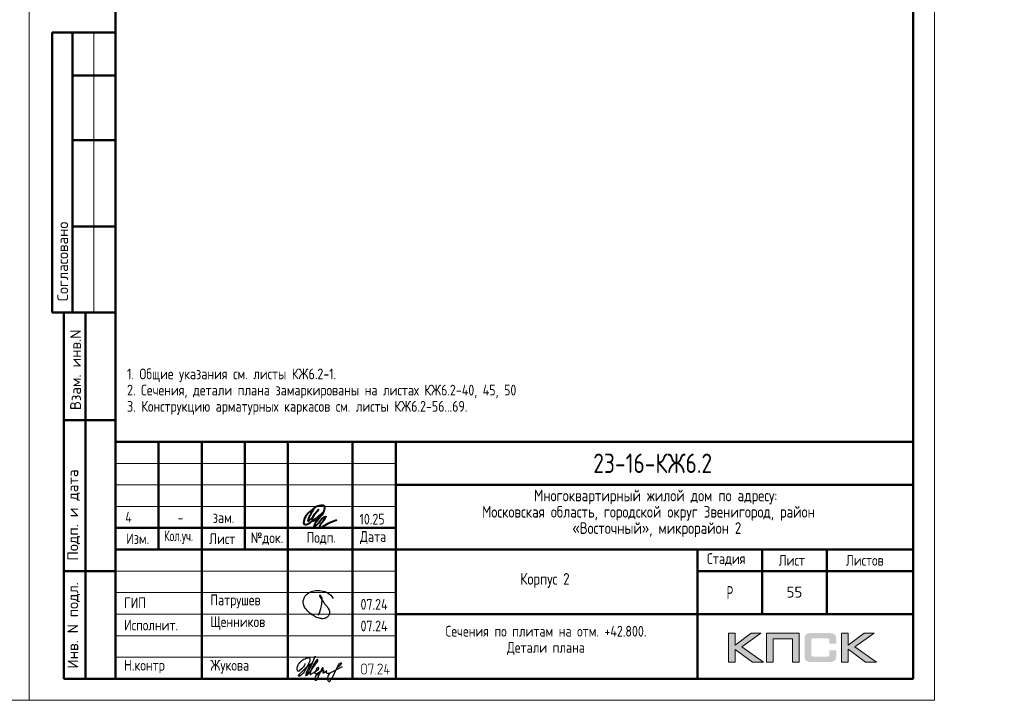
# Model space of a CAD drawing. Header units: millimetres. Extents: x 40580 to 1168286, y -220995 to 81020.
# Tile 412 of 419: x 1145445 to 1168286, y -128368 to -112571. Entities that reach past the tile are written whole.
import ezdxf

# ---------------------------------------------------------------- set-up
doc = ezdxf.new("R2010")
doc.units = ezdxf.units.MM
for name, color, linetype, lineweight in [('Standard', 7, 'Continuous', 25), ('Обрамление проемов стержнями', 7, 'Continuous', 25), ('Основная', 7, 'Continuous', 40)]:
    doc.layers.add(name, color=color, linetype=linetype, lineweight=lineweight)
doc.styles.add('GOST 2.304-81', font='txt')
doc.styles.add('ISOCPEUR', font='isocpeur.ttf')
doc.styles.get("Standard").update_dxf_attribs({"font": 'isocpeur.ttf'})

# ---------------------------------------------------------------- blocks, each defined once
blk = doc.blocks.new('яяя')
at = {"lineweight": 30}
for points in [[(345424, 110432), (345425, 110410), (345424, 110397), (345417, 110379), (345406, 110350), (345390, 110319), (345357, 110275), (345310, 110221), (345265, 110176), (345198, 110110), (345161, 110077), (345133, 110066), (345116, 110066), (345102, 110075), (345090, 110091), (345082, 110115), (345074, 110146), (345066, 110182), (345064, 110206), (345067, 110234), (345077, 110278), (345095, 110320), (345114, 110361), (345134, 110395), (345159, 110428), (345195, 110469), (345228, 110506), (345284, 110560), (345331, 110595), (345379, 110625), (345435, 110648), (345486, 110670), (345532, 110686), (345573, 110696), (345605, 110698), (345621, 110695), (345635, 110687), (345648, 110671), (345656, 110649), (345659, 110625), (345659, 110583), (345656, 110553), (345647, 110523), (345635, 110489), (345387, 110033), (345349, 109985), (345311, 109948), (345247, 109889), (345209, 109858), (345192, 109844), (345180, 109837), (345157, 109833), (345150, 109835), (345140, 109842), (345135, 109856), (345138, 109881), (345148, 109892), (345183, 109930), (345267, 110024), (345343, 110105), (345455, 110213), (345617, 110343), (345775, 110456), (345811, 110526), (345838, 110607), (345890, 110740), (345902, 110771), (345698, 110295), (345672, 110226), (345626, 110132), (345572, 110032), (345518, 109953), (345481, 109918), (345497, 110001), (345567, 110147), (345655, 110301), (345760, 110442)], [(345481, 109918), (345476, 109896), (345475, 109874), (345485, 109861), (345506, 109866), (345539, 109891), (345632, 109983), (345968, 110450), (346022, 110527), (346029, 110560), (346027, 110579), (346026, 110590), (346010, 110605), (345993, 110609), (345975, 110601), (345962, 110584), (345954, 110562), (345857, 110421), (345783, 110292), (345741, 110183), (345701, 110079), (345665, 109985), (345660, 109952), (345666, 109929), (345669, 109915), (345682, 109910), (345702, 109914), (345735, 109941), (345846, 110007), (346065, 110160), (346075, 110193), (346070, 110217), (346066, 110236), (346052, 110241), (346030, 110241), (346007, 110228), (345978, 110203), (345960, 110164), (345892, 110010), (345895, 109986), (345904, 109966), (345925, 109964), (345969, 109968), (346045, 110000), (346218, 110114), (346261, 110154), (346280, 110184), (346282, 110210), (346278, 110225), (346263, 110229), (346241, 110222), (346220, 110198), (346162, 110049), (345989, 109904), (345932, 109849), (345906, 109805), (345891, 109739), (345890, 109690), (345899, 109652), (345924, 109647), (345956, 109655), (345980, 109674), (346058, 109838), (346158, 110046), (346261, 110098), (346314, 110120), (346292, 110079), (346269, 110036), (346261, 110008), (346267, 109998), (346293, 109998), (346363, 110039), (346445, 110095), (346421, 110068), (346414, 110040), (346407, 110011), (346416, 109990), (346466, 109972), (346509, 109977), (346574, 109984), (347172, 110293)], [(346586, 109971), (346543, 109917), (346509, 109873), (346489, 109825), (346475, 109767), (346472, 109710), (346478, 109675), (346485, 109641), (346501, 109621), (346517, 109602), (346542, 109589), (346568, 109592), (346605, 109620), (346680, 109731), (346736, 109842), (346865, 110115), (346962, 110290), (346969, 110318), (346979, 110360), (347013, 110403), (347056, 110434), (347091, 110450), (347109, 110450), (347121, 110434), (347115, 110405), (347072, 110355), (347012, 110307), (346924, 110222)]]:
    blk.add_lwpolyline(points, dxfattribs=at)
blk = doc.blocks.new('Из_буфера32210')
at = {"color": 7, "lineweight": 25}
blk.add_lwpolyline([(357, 84), (386, 160), (399, 213), (405, 239), (412, 268), (420, 299), (427, 339), (434, 380), (437, 414), (438, 442), (436, 466), (430, 489), (425, 504), (417, 519), (409, 531), (405, 535), (403, 536), (400, 539), (394, 541), (387, 543), (383, 542), (379, 539), (377, 534), (377, 528), (379, 523), (438, 428), (470, 382), (484, 365), (504, 341), (528, 310), (551, 280), (562, 264), (575, 247), (582, 235), (589, 220), (599, 198), (606, 184), (610, 167), (611, 155), (612, 143), (611, 127), (609, 116), (603, 96), (596, 82), (588, 69), (579, 56), (563, 43), (551, 34), (539, 25), (524, 16), (511, 10), (494, 5), (481, 3), (456, 0), (432, 1), (415, 3), (396, 6), (375, 11), (355, 19), (336, 24), (310, 31), (293, 39), (269, 53), (243, 69), (223, 80), (202, 93), (180, 109), (152, 128), (126, 152), (98, 182), (77, 211), (52, 241), (32, 266), (20, 293), (8, 329), (3, 348), (1, 373), (0, 393), (1, 417), (6, 440), (13, 454), (20, 476), (26, 497), (38, 517), (47, 529), (60, 548), (75, 563), (95, 581), (115, 593), (135, 606), (161, 618), (187, 628), (213, 638), (251, 647), (282, 653), (319, 655), (353, 655), (384, 652), (418, 648), (460, 641), (503, 628), (544, 611), (579, 594), (611, 573), (639, 545), (666, 515), (679, 496), (694, 471)], dxfattribs=at)

msp = doc.modelspace()

# ---------------------------------------------------------------- hatches: boundary and pattern name
h = msp.add_hatch(color=256)
h.paths.add_polyline_path([(1162641.2, -126811.5), (1162413.7, -126811.5), (1162041.7, -127091.5), (1162041.7, -126811.5), (1161884.1, -126811.5), (1161884.1, -127483.6), (1162041.7, -127483.6), (1162041.7, -127188.3), (1162444.2, -127483.6), (1162695.9, -127483.6), (1162195.2, -127128.2)])
h.paths.add_polyline_path([(1162924, -126938), (1163369.3, -126938), (1163369.3, -127483.6), (1163525.6, -127483.6), (1163525.6, -126811.5), (1163359, -126811.5), (1162767.8, -126811.5), (1162767.8, -126970.5), (1162767.8, -127483.6), (1162924, -127483.6)])
h.paths.add_polyline_path([(1164663.8, -126808), (1164506.1, -126808), (1164506.1, -127480.8), (1164663.8, -127480.8), (1164663.8, -127184.9), (1165066.2, -127480.8), (1165317.9, -127480.8), (1164817.3, -127124.7), (1165263.3, -126808), (1165036.5, -126808), (1164663.8, -127088.1)])
msp.add_hatch(color=256).paths.add_polyline_path([(1164374.8, -126882.7), (1164372.7, -126875.1), (1164369.9, -126868.9), (1164366.5, -126862.7), (1164363, -126856.4), (1164359.5, -126851.6), (1164355.4, -126846.8), (1164351.2, -126841.9), (1164347.1, -126837.8), (1164341.6, -126834.3), (1164336, -126830.2), (1164329.8, -126826.7), (1164322.9, -126823.9), (1164316, -126821.2), (1164308.4, -126818.4), (1164300.8, -126816.3), (1164282.8, -126812.9), (1164263.4, -126810.1), (1164242, -126808.7), (1164218.5, -126808), (1163817.4, -126808), (1163793.9, -126808.7), (1163773.2, -126810.1), (1163753.1, -126812.9), (1163735.8, -126816.3), (1163727.5, -126819.1), (1163719.9, -126821.2), (1163713, -126823.9), (1163706.8, -126827.4), (1163700.6, -126830.2), (1163694.3, -126834.3), (1163689.5, -126837.8), (1163684.7, -126841.9), (1163680.5, -126846.8), (1163677.1, -126851.6), (1163672.9, -126856.4), (1163669.4, -126862.7), (1163666.7, -126868.9), (1163663.9, -126875.8), (1163661.2, -126882.7), (1163659.1, -126890.3), (1163655.6, -126906.9), (1163652.9, -126924.9), (1163650.8, -126944.9), (1163650.8, -126967.1), (1163650.8, -127321.1), (1163650.8, -127343.2), (1163652.9, -127363.3), (1163655.6, -127382), (1163659.1, -127398.6), (1163661.2, -127406.2), (1163663.9, -127413.1), (1163666.7, -127420), (1163669.4, -127426.2), (1163672.9, -127431.7), (1163677.1, -127437.3), (1163680.5, -127442.1), (1163684.7, -127447), (1163689.5, -127451.1), (1163695, -127454.6), (1163700.6, -127458), (1163706.8, -127461.5), (1163713, -127464.9), (1163720.6, -127467), (1163727.5, -127469.8), (1163735.8, -127471.8), (1163753.1, -127476), (1163773.2, -127478.1), (1163794.6, -127480.1), (1163817.4, -127480.8), (1164218.5, -127480.8), (1164242, -127480.1), (1164263.4, -127478.8), (1164282.8, -127476), (1164300.1, -127472.5), (1164308.4, -127469.8), (1164316, -127467.7), (1164322.9, -127464.9), (1164329.8, -127461.5), (1164336, -127458.7), (1164341.6, -127454.6), (1164347.1, -127451.1), (1164351.2, -127447), (1164355.4, -127442.8), (1164359.5, -127437.3), (1164363, -127432.4), (1164366.5, -127426.2), (1164369.9, -127420), (1164372.7, -127413.8), (1164374.8, -127406.2), (1164377.5, -127398.6), (1164381, -127382), (1164383.7, -127364), (1164385.1, -127343.2), (1164385.8, -127321.1), (1164385.8, -127209.8), (1164228.9, -127209.8), (1164228.9, -127300.4), (1164228.9, -127306.6), (1164228.2, -127312.8), (1164226.8, -127318.3), (1164225.4, -127323.9), (1164223.3, -127328.7), (1164221.2, -127332.9), (1164218.5, -127337), (1164215, -127340.5), (1164211.6, -127343.9), (1164207.4, -127346.7), (1164202.6, -127348.8), (1164197.7, -127350.8), (1164192.9, -127352.2), (1164186.7, -127352.9), (1164180.4, -127353.6), (1164174.2, -127354.3), (1163850.6, -127354.3), (1163845.1, -127353.6), (1163840.2, -127352.9), (1163836.1, -127350.8), (1163831.9, -127348.8), (1163827.8, -127346), (1163824.3, -127343.2), (1163820.9, -127339.8), (1163818.1, -127335.6), (1163815.3, -127331.5), (1163813.3, -127327.3), (1163811.2, -127322.5), (1163809.8, -127317.6), (1163807.7, -127308), (1163807.1, -127298.3), (1163807.1, -126975.4), (1163807.1, -126969.8), (1163807.7, -126964.3), (1163809.1, -126959.5), (1163810.5, -126954.6), (1163811.9, -126950.5), (1163814, -126947), (1163816.7, -126943.6), (1163819.5, -126940.1), (1163823, -126937.3), (1163826.4, -126934.6), (1163830.6, -126932.5), (1163834.7, -126931.1), (1163839.6, -126929.7), (1163844.4, -126929), (1163849.9, -126928.4), (1163855.5, -126928.4), (1164174.2, -126928.4), (1164180.4, -126928.4), (1164186.7, -126929), (1164192.2, -126930.4), (1164197, -126931.8), (1164201.9, -126933.9), (1164206.7, -126936), (1164210.9, -126939.4), (1164214.3, -126942.2), (1164217.8, -126946.3), (1164220.6, -126950.5), (1164223.3, -126954.6), (1164225.4, -126959.5), (1164226.8, -126964.3), (1164228.2, -126969.8), (1164228.9, -126976.1), (1164228.9, -126982.3), (1164228.9, -127056.3), (1164385.8, -127056.3), (1164385.8, -126967.1), (1164385.1, -126944.9), (1164383.7, -126924.9), (1164381, -126906.9), (1164376.8, -126890.3)])
at = {"layer": 'Standard', "linetype": 'Continuous', "lineweight": 25, "transparency": 33554687}
h = msp.add_hatch(color=7, dxfattribs=at)
h.paths.add_polyline_path([(1153493.5, -127713.9), (1153493.5, -127716.6), (1153493.3, -127719.3), (1153493, -127721.9), (1153492.5, -127724.4), (1153492, -127727), (1153491.3, -127729.4), (1153490.6, -127731.9), (1153489.6, -127734.2), (1153488.6, -127736.6), (1153487.4, -127738.8), (1153486.2, -127741.1), (1153484.7, -127743.2), (1153483.3, -127745.4), (1153481.6, -127747.4), (1153479.8, -127749.5), (1153477.9, -127751.5), (1153475.9, -127753.4), (1153473.9, -127755.1), (1153471.8, -127756.9), (1153469.7, -127758.3), (1153467.5, -127759.8), (1153465.2, -127761), (1153463, -127762.3), (1153460.6, -127763.3), (1153458.3, -127764.2), (1153455.8, -127765), (1153453.3, -127765.7), (1153450.8, -127766.2), (1153448.2, -127766.7), (1153445.5, -127766.9), (1153442.9, -127767.2), (1153440.1, -127767.2), (1153422.3, -127767.2), (1153419.8, -127767.2), (1153417.2, -127766.9), (1153414.7, -127766.7), (1153412.3, -127766.2), (1153409.9, -127765.7), (1153407.5, -127765), (1153405.1, -127764.3), (1153402.8, -127763.3), (1153400.5, -127762.3), (1153398.3, -127761.1), (1153396, -127759.9), (1153393.8, -127758.4), (1153391.7, -127757), (1153389.6, -127755.3), (1153387.4, -127753.6), (1153385.4, -127751.6), (1153383.4, -127749.7), (1153381.6, -127747.6), (1153379.8, -127745.6), (1153378.3, -127743.4), (1153376.7, -127741.3), (1153375.5, -127739), (1153374.2, -127736.8), (1153373.2, -127734.4), (1153372.1, -127732.1), (1153371.4, -127729.6), (1153370.6, -127727.1), (1153370.1, -127724.6), (1153369.6, -127722), (1153369.3, -127719.3), (1153369.1, -127716.7), (1153369.1, -127713.9), (1153369.1, -127571.8), (1153369.1, -127569.1), (1153369.3, -127566.5), (1153369.6, -127563.9), (1153370, -127561.5), (1153370.5, -127559), (1153371.2, -127556.5), (1153372, -127554.1), (1153372.9, -127551.8), (1153373.9, -127549.5), (1153375.1, -127547.2), (1153376.3, -127545), (1153377.8, -127542.8), (1153379.2, -127540.6), (1153380.9, -127538.6), (1153382.6, -127536.5), (1153384.5, -127534.5), (1153386.5, -127532.5), (1153388.5, -127530.7), (1153390.5, -127529), (1153392.7, -127527.5), (1153394.8, -127526), (1153397.1, -127524.7), (1153399.3, -127523.5), (1153401.7, -127522.5), (1153404.1, -127521.5), (1153406.5, -127520.7), (1153409, -127520), (1153411.6, -127519.5), (1153414.2, -127519), (1153416.8, -127518.7), (1153419.5, -127518.5), (1153422.3, -127518.5), (1153440.1, -127518.5), (1153442.8, -127518.5), (1153445.4, -127518.7), (1153448.1, -127519), (1153450.6, -127519.5), (1153453.2, -127519.9), (1153455.6, -127520.7), (1153458.1, -127521.4), (1153460.4, -127522.4), (1153462.8, -127523.3), (1153465, -127524.6), (1153467.3, -127525.8), (1153469.4, -127527.2), (1153471.6, -127528.7), (1153473.7, -127530.4), (1153475.7, -127532.1), (1153477.7, -127534), (1153479.7, -127536), (1153481.4, -127538), (1153483.1, -127540.1), (1153484.6, -127542.2), (1153486.1, -127544.4), (1153487.3, -127546.6), (1153488.6, -127548.9), (1153489.6, -127551.2), (1153490.6, -127553.6), (1153491.3, -127556.1), (1153492, -127558.5), (1153492.5, -127561.1), (1153493, -127563.7), (1153493.3, -127566.3), (1153493.5, -127569), (1153493.5, -127571.8)], flags=16)
h.paths.add_polyline_path([(1153475.8, -127713.9), (1153475.8, -127571.7), (1153475.8, -127568.1), (1153475.2, -127564.7), (1153474.5, -127561.3), (1153473.2, -127558.2), (1153471.9, -127555), (1153469.9, -127552.2), (1153468, -127549.3), (1153465.3, -127546.7), (1153462.7, -127544), (1153459.8, -127542.1), (1153456.9, -127540.1), (1153453.8, -127538.8), (1153450.6, -127537.5), (1153447.2, -127536.8), (1153443.8, -127536.2), (1153440.1, -127536.2), (1153422.3, -127536.2), (1153418.6, -127536.2), (1153415.2, -127536.8), (1153411.8, -127537.5), (1153408.7, -127538.8), (1153405.5, -127540.1), (1153402.6, -127542), (1153399.8, -127544), (1153397.2, -127546.6), (1153394.6, -127549.2), (1153392.6, -127552.1), (1153390.7, -127554.9), (1153389.4, -127558.1), (1153388.1, -127561.2), (1153387.4, -127564.6), (1153386.8, -127568), (1153386.8, -127571.7), (1153386.8, -127713.9), (1153386.8, -127717.5), (1153387.4, -127720.9), (1153388.1, -127724.2), (1153389.5, -127727.4), (1153390.8, -127730.5), (1153392.8, -127733.4), (1153394.8, -127736.3), (1153397.5, -127738.9), (1153400.2, -127741.5), (1153403.1, -127743.5), (1153406, -127745.5), (1153409.1, -127746.8), (1153412.2, -127748.2), (1153415.5, -127748.8), (1153418.8, -127749.5), (1153422.3, -127749.5), (1153440.1, -127749.5), (1153443.7, -127749.5), (1153447.1, -127748.8), (1153450.4, -127748.2), (1153453.6, -127746.9), (1153456.7, -127745.7), (1153459.6, -127743.8), (1153462.5, -127741.9), (1153465.1, -127739.3), (1153467.8, -127736.8), (1153469.8, -127734), (1153471.8, -127731.1), (1153473.2, -127727.9), (1153474.5, -127724.8), (1153475.2, -127721.2), (1153475.8, -127717.7)])
for points in [[(1153653.3, -127529.3), (1153599.9, -127760.2), (1153599.6, -127761), (1153598.8, -127762.3), (1153598, -127763.6), (1153596.7, -127765.4), (1153591.3, -127767.2), (1153589.7, -127767.2), (1153588.1, -127766.6), (1153586.5, -127766.1), (1153584.9, -127765), (1153584.2, -127764.5), (1153583.7, -127763.8), (1153583.2, -127763.1), (1153582.8, -127762.3), (1153582.4, -127761.5), (1153582.3, -127760.6), (1153582.1, -127759.7), (1153582.1, -127758.6), (1153582.4, -127756.3), (1153633.4, -127536.2), (1153546.6, -127536.2), (1153546.6, -127553.8), (1153546.6, -127554.8), (1153546.5, -127555.8), (1153546.3, -127556.7), (1153546, -127557.6), (1153545.7, -127558.4), (1153545.2, -127559.1), (1153544.8, -127559.9), (1153544.1, -127560.5), (1153542.9, -127561.6), (1153541.3, -127562.1), (1153539.7, -127562.6), (1153537.8, -127562.6), (1153537.3, -127562.6), (1153536.6, -127562.5), (1153536, -127562.4), (1153535.2, -127562.1), (1153534.5, -127561.8), (1153533.5, -127561.4), (1153532.6, -127561), (1153531.6, -127560.5), (1153530.9, -127560), (1153530.4, -127559.3), (1153529.9, -127558.6), (1153529.6, -127557.8), (1153529.2, -127556.9), (1153529.1, -127555.9), (1153528.9, -127554.9), (1153528.9, -127553.8), (1153528.9, -127527.4), (1153528.9, -127526.2), (1153529, -127525.3), (1153529.2, -127524.3), (1153529.5, -127523.5), (1153529.7, -127522.6), (1153530.2, -127521.9), (1153530.6, -127521.2), (1153531.1, -127520.7), (1153531.7, -127520.1), (1153532.4, -127519.7), (1153533.1, -127519.3), (1153533.9, -127519), (1153534.7, -127518.8), (1153535.7, -127518.6), (1153536.7, -127518.5), (1153537.8, -127518.5), (1153644.6, -127518.5), (1153646.7, -127518.5), (1153648.3, -127519), (1153650, -127519.6), (1153651.2, -127520.7), (1153652.4, -127521.8), (1153653.1, -127523.3), (1153653.7, -127524.8), (1153653.7, -127526.6)], [(1153857.2, -127767.2), (1153751, -127767.2), (1153749.4, -127767.2), (1153747.8, -127766.5), (1153746.3, -127765.8), (1153744.8, -127764.3), (1153743.5, -127762.8), (1153742.9, -127761.1), (1153742.3, -127759.4), (1153742.3, -127757.6), (1153742.3, -127756.3), (1153742.6, -127755.3), (1153742.9, -127754.2), (1153743.5, -127753.3), (1153841.2, -127605.8), (1153844.9, -127598.9), (1153847.6, -127592.7), (1153848.6, -127589.5), (1153849.2, -127586.2), (1153849.7, -127582.9), (1153849.7, -127579.5), (1153849.7, -127577.3), (1153849.5, -127575.1), (1153849.2, -127573), (1153848.8, -127570.9), (1153848.3, -127568.8), (1153847.6, -127566.8), (1153847, -127564.9), (1153846.1, -127563), (1153845.1, -127561.1), (1153844, -127559.3), (1153842.9, -127557.4), (1153841.5, -127555.7), (1153840.1, -127554), (1153838.5, -127552.4), (1153836.9, -127550.7), (1153835.1, -127549.2), (1153833.5, -127547.7), (1153831.8, -127546.5), (1153830, -127545.2), (1153828.1, -127544), (1153826.2, -127542.9), (1153824.2, -127541.9), (1153822.2, -127540.9), (1153820, -127540), (1153817.8, -127539.1), (1153815.6, -127538.5), (1153813.4, -127537.8), (1153811.2, -127537.4), (1153809, -127537), (1153806.8, -127536.8), (1153804.6, -127536.6), (1153802.4, -127536.6), (1153799.3, -127536.6), (1153796.3, -127537), (1153793.3, -127537.4), (1153790.4, -127538.3), (1153787.6, -127539.1), (1153784.8, -127540.4), (1153782.1, -127541.7), (1153779.4, -127543.4), (1153776.8, -127545.1), (1153774.4, -127547.4), (1153772.1, -127549.7), (1153769.9, -127552.6), (1153767.8, -127555.5), (1153765.9, -127559), (1153764, -127562.5), (1153762.4, -127566.6), (1153761.8, -127568), (1153761.1, -127569.1), (1153760.3, -127570.2), (1153759.3, -127570.9), (1153758.4, -127571.4), (1153757.1, -127571.8), (1153755.9, -127572.2), (1153754.4, -127572.5), (1153752.5, -127572.5), (1153750.9, -127571.9), (1153749.2, -127571.3), (1153747.9, -127570.1), (1153747.2, -127569.5), (1153746.7, -127568.8), (1153746.1, -127568.1), (1153745.8, -127567.3), (1153745.5, -127566.5), (1153745.3, -127565.7), (1153745.1, -127564.8), (1153745.1, -127563.8), (1153745.6, -127560.6), (1153746.6, -127557.9), (1153747.6, -127555.4), (1153748.7, -127552.9), (1153749.9, -127550.5), (1153751.1, -127548.1), (1153752.4, -127545.9), (1153753.7, -127543.7), (1153755.2, -127541.7), (1153756.7, -127539.7), (1153758.2, -127537.8), (1153759.8, -127536), (1153761.5, -127534.3), (1153763.3, -127532.6), (1153765.1, -127531.1), (1153767, -127529.6), (1153768.9, -127528.2), (1153772.4, -127525.8), (1153776.2, -127524), (1153780, -127522.1), (1153784.1, -127520.9), (1153788.2, -127519.7), (1153792.5, -127519.1), (1153796.8, -127518.5), (1153801.5, -127518.5), (1153804.6, -127518.5), (1153807.7, -127518.8), (1153810.8, -127519), (1153813.8, -127519.6), (1153816.9, -127520.1), (1153819.8, -127520.9), (1153822.7, -127521.7), (1153825.6, -127522.8), (1153828.4, -127523.9), (1153831.2, -127525.3), (1153833.9, -127526.6), (1153836.6, -127528.3), (1153839.3, -127529.9), (1153841.9, -127531.8), (1153844.5, -127533.7), (1153847, -127535.9), (1153849.6, -127538.2), (1153851.9, -127540.6), (1153854.2, -127543), (1153856.2, -127545.5), (1153858.1, -127548), (1153859.8, -127550.6), (1153861.4, -127553.2), (1153862.7, -127555.9), (1153864, -127558.7), (1153865, -127561.5), (1153866, -127564.4), (1153866.6, -127567.3), (1153867.3, -127570.3), (1153867.6, -127573.3), (1153868, -127576.4), (1153868, -127579.6), (1153868, -127584), (1153867.3, -127588.3), (1153866.6, -127592.6), (1153865.3, -127596.8), (1153864.6, -127598.9), (1153863.7, -127601.1), (1153862.8, -127603.3), (1153861.6, -127605.7), (1153860.5, -127608.1), (1153859.1, -127610.6), (1153857.7, -127613.1), (1153856, -127615.8), (1153767.7, -127749.5), (1153857.2, -127749.5), (1153858.9, -127749.5), (1153860.4, -127750.2), (1153862, -127750.9), (1153863.3, -127752.2), (1153864.7, -127753.6), (1153865.4, -127755.1), (1153866.1, -127756.6), (1153866.1, -127758.3), (1153866.1, -127759.9), (1153865.5, -127761.4), (1153864.9, -127762.9), (1153863.8, -127764.3), (1153863.2, -127765.1), (1153862.5, -127765.6), (1153861.8, -127766.1), (1153861, -127766.5), (1153860.2, -127766.8), (1153859.2, -127767), (1153858.3, -127767.2)], [(1153990.7, -127696.2), (1154017.6, -127696.2), (1154019.3, -127696.2), (1154020.8, -127696.9), (1154022.3, -127697.6), (1154023.7, -127698.9), (1154025.1, -127700.3), (1154025.8, -127701.8), (1154026.5, -127703.4), (1154026.5, -127705), (1154026.5, -127706.6), (1154025.9, -127708.1), (1154025.3, -127709.7), (1154024.1, -127711.1), (1154023.6, -127711.8), (1154022.9, -127712.3), (1154022.2, -127712.8), (1154021.3, -127713.2), (1154020.5, -127713.6), (1154019.6, -127713.7), (1154018.6, -127713.9), (1154017.6, -127713.9), (1153990.7, -127713.9), (1153990.7, -127758.3), (1153990.7, -127759.4), (1153990.6, -127760.4), (1153990.4, -127761.3), (1153990.1, -127762.2), (1153989.8, -127763), (1153989.3, -127763.7), (1153988.9, -127764.5), (1153988.2, -127765.1), (1153987, -127766.2), (1153985.4, -127766.7), (1153983.8, -127767.2), (1153981.9, -127767.2), (1153981.4, -127767.2), (1153980.8, -127767.1), (1153980.1, -127767), (1153979.4, -127766.7), (1153978.6, -127766.4), (1153977.7, -127766), (1153976.7, -127765.6), (1153975.7, -127765.1), (1153975, -127764.6), (1153974.5, -127763.9), (1153974, -127763.2), (1153973.7, -127762.3), (1153973.4, -127761.5), (1153973.2, -127760.5), (1153973, -127759.5), (1153973, -127758.3), (1153973, -127713.9), (1153910.8, -127713.9), (1153908.9, -127713.9), (1153907.3, -127713.3), (1153905.7, -127712.7), (1153904.4, -127711.4), (1153903.2, -127710.2), (1153902.6, -127708.7), (1153901.9, -127707.2), (1153901.9, -127705.4), (1153902.1, -127703.3), (1153937.6, -127525.6), (1153937.9, -127523.8), (1153938.7, -127522.5), (1153939.4, -127521.1), (1153940.7, -127520.3), (1153946.2, -127518.5), (1153947.9, -127518.5), (1153949.5, -127519.1), (1153951.1, -127519.7), (1153952.5, -127520.9), (1153953.2, -127521.5), (1153953.7, -127522.2), (1153954.2, -127522.9), (1153954.5, -127523.7), (1153954.9, -127524.4), (1153955.1, -127525.3), (1153955.2, -127526.2), (1153955.2, -127527.2), (1153955, -127529.1), (1153921.6, -127696.2), (1153973, -127696.2), (1153973, -127651.6), (1153973, -127650.1), (1153973.7, -127648.6), (1153974.4, -127647.1), (1153975.8, -127645.7), (1153976.4, -127644.9), (1153977.2, -127644.4), (1153977.9, -127643.8), (1153978.7, -127643.5), (1153979.4, -127643.1), (1153980.2, -127642.9), (1153981, -127642.7), (1153981.9, -127642.7), (1153983.5, -127642.7), (1153985, -127643.3), (1153986.5, -127643.9), (1153987.9, -127645), (1153988.6, -127645.6), (1153989.1, -127646.3), (1153989.7, -127647), (1153990, -127647.8), (1153990.4, -127648.7), (1153990.5, -127649.6), (1153990.7, -127650.5), (1153990.7, -127651.6)], [(1153697.6, -127749.5), (1153699.3, -127749.5), (1153700.8, -127750.1), (1153702.3, -127750.8), (1153703.7, -127752.2), (1153705.1, -127753.6), (1153705.8, -127755.1), (1153706.4, -127756.6), (1153706.4, -127758.3), (1153706.4, -127759.9), (1153705.9, -127761.4), (1153705.3, -127762.9), (1153704.1, -127764.3), (1153703.6, -127765), (1153702.9, -127765.6), (1153702.2, -127766.1), (1153701.3, -127766.4), (1153700.5, -127766.8), (1153699.6, -127767), (1153698.7, -127767.2), (1153697.6, -127767.2), (1153695.6, -127767.2), (1153693.9, -127766.5), (1153692.3, -127765.9), (1153691, -127764.7), (1153689.9, -127763.3), (1153689.3, -127761.7), (1153688.7, -127760.1), (1153688.7, -127758.3), (1153688.7, -127757.2), (1153689.3, -127755.9), (1153689.8, -127754.5), (1153690.9, -127752.8), (1153691.4, -127752), (1153692.1, -127751.4), (1153692.8, -127750.7), (1153693.6, -127750.3), (1153694.5, -127749.9), (1153695.4, -127749.7), (1153696.4, -127749.5)]]:
    msp.add_hatch(color=7, dxfattribs=at).paths.add_polyline_path(points, flags=16)

# ---------------------------------------------------------------- linework, layer by layer
at = {"lineweight": 0}
for points in [[(1161884.1, -127483.6), (1161884.1, -126811.5), (1162041.7, -126811.5), (1162041.7, -127091.5), (1162413.7, -126811.5), (1162641.2, -126811.5), (1162195.2, -127128.2), (1162695.9, -127483.6), (1162444.2, -127483.6), (1162041.7, -127188.3), (1162041.7, -127483.6), (1161884.1, -127483.6)], [(1162924, -127483.6), (1162924, -126938), (1163369.3, -126938), (1163369.3, -127483.6), (1163525.6, -127483.6), (1163525.6, -126811.5), (1163359, -126811.5), (1162767.8, -126811.5), (1162767.8, -126970.5), (1162767.8, -127483.6), (1162924, -127483.6)], [(1164506.1, -127480.8), (1164506.1, -126808), (1164663.8, -126808), (1164663.8, -127088.1), (1165036.5, -126808), (1165263.3, -126808), (1164817.3, -127124.7), (1165317.9, -127480.8), (1165066.2, -127480.8), (1164663.8, -127184.9), (1164663.8, -127480.8), (1164506.1, -127480.8)]]:
    msp.add_lwpolyline(points, close=True, dxfattribs=at)
at = {"layer": 'Standard', "color": 7, "linetype": 'Continuous', "lineweight": 50, "transparency": 33554687}
for p, q in [((1147668.3, -112868.4), (1146195.1, -112868.4)), ((1146195.1, -112868.4), (1146195.1, -119368.4)), ((1146195.1, -112868.4), (1146195.1, -119368.4)), ((1146668.3, -112868.4), (1146668.3, -119368.4)), ((1147668.3, -113868.4), (1146668.3, -113868.4)), ((1147668.3, -115368.4), (1146668.3, -115368.4)), ((1147668.3, -117368.4), (1146668.3, -117368.4)), ((1147668.3, -122368.4), (1147668.3, -117668.4)), ((1166168.3, -117668.4), (1166168.3, -122368.4)), ((1146195.1, -119368.4), (1147668.3, -119368.4)), ((1146468.3, -127868.4), (1146468.3, -119368.4)), ((1146468.3, -127868.4), (1146468.3, -119368.4)), ((1146968.3, -127868.4), (1146968.3, -119368.4)), ((1146468.3, -121868.4), (1147668.3, -121868.4)), ((1147668.3, -127868.4), (1147668.3, -122368.4)), ((1147668.3, -127868.4), (1147668.3, -122368.4)), ((1147668.3, -127868.5), (1147668.3, -122368.5)), ((1147668.3, -122368.5), (1166168.3, -122368.5)), ((1148668.3, -124868.5), (1148668.3, -122368.5)), ((1149668.3, -127868.5), (1149668.3, -122368.5)), ((1150668.3, -124868.5), (1150668.3, -122368.5)), ((1151668.3, -127868.5), (1151668.3, -122368.5)), ((1153168.3, -127868.5), (1153168.3, -122368.5)), ((1154168.3, -127868.5), (1154168.3, -122368.5)), ((1154168.3, -123368.5), (1166168.3, -123368.5)), ((1147668.3, -124368.5), (1154168.3, -124368.5)), ((1147668.3, -124368.5), (1154168.3, -124368.5)), ((1147668.3, -124868.5), (1154168.3, -124868.5)), ((1147668.3, -124868.5), (1154168.3, -124868.5)), ((1154168.3, -124868.5), (1166168.3, -124868.5)), ((1161168.3, -126368.5), (1161168.3, -124868.5)), ((1162668.3, -126368.5), (1162668.3, -124868.5)), ((1164168.3, -126368.5), (1164168.3, -124868.5)), ((1146468.3, -125368.4), (1147668.3, -125368.4)), ((1161168.3, -125368.5), (1166168.3, -125368.5)), ((1154168.3, -126368.5), (1166168.3, -126368.5)), ((1161168.3, -127868.5), (1161168.3, -126368.5)), ((1161168.3, -127868.5), (1161168.3, -126368.5)), ((1147668.3, -127868.4), (1146468.3, -127868.4))]:
    msp.add_line(p, q, dxfattribs=at)
at = {"layer": 'Standard', "color": 7, "linetype": 'Continuous', "lineweight": 13, "transparency": 33554687}
for p, q in [((1147168.3, -112868.4), (1147168.3, -119368.4)), ((1147668.3, -122868.5), (1154168.3, -122868.5)), ((1147668.3, -123368.5), (1154168.3, -123368.5)), ((1147668.3, -123868.5), (1154168.3, -123868.5)), ((1147668.3, -125368.5), (1154168.3, -125368.5)), ((1147668.3, -125868.5), (1154168.3, -125868.5)), ((1147668.3, -125868.5), (1154168.3, -125868.5)), ((1147668.3, -126368.5), (1154168.3, -126368.5)), ((1147668.3, -126368.5), (1154168.3, -126368.5)), ((1147668.3, -126868.5), (1154168.3, -126868.5)), ((1147668.3, -127368.5), (1154168.3, -127368.5))]:
    msp.add_line(p, q, dxfattribs=at)
at = {"layer": 'Standard', "color": 7, "linetype": 'Continuous', "lineweight": 25, "transparency": 33554687}
for p, q in [((1166168.3, -127868.4), (1166168.3, -122368.4)), ((1147668.3, -127868.4), (1166168.3, -127868.4)), ((1147668.3, -127868.4), (1166168.3, -127868.4)), ((1147668.3, -127868.4), (1166168.3, -127868.4))]:
    msp.add_line(p, q, dxfattribs=at)
at = {"layer": 'Standard', "color": 7, "linetype": 'Continuous', "lineweight": 13, "transparency": 33554687}
for points in [[(1103668.3, -128368.4), (1145668.3, -128368.4), (1145668.3, -98668.4), (1103668.3, -98668.4), (1103668.3, -128368.4)], [(1145668.3, -128368.4), (1166668.3, -128368.4), (1166668.3, -98668.4), (1145668.3, -98668.4), (1145668.3, -128368.4)]]:
    msp.add_lwpolyline(points, close=True, dxfattribs=at)
at = {"layer": 'Standard', "color": 7, "linetype": 'Continuous', "lineweight": 50, "transparency": 33554687}
msp.add_lwpolyline([(1147668.3, -99168.4), (1166168.3, -99168.4), (1166168.3, -127868.4), (1147668.3, -127868.4), (1147668.3, -99168.4)], close=True, dxfattribs=at)
at = {"layer": 'Основная', "color": 7, "ltscale": 100}
msp.add_spline([(1152261.1, -123931), (1152191.7, -124057.3), (1152134.7, -124179.2), (1152134.7, -124207.2), (1152169.4, -124189.3), (1152266.7, -124084.2), (1152378.5, -123936.5), (1152298, -124040.6), (1152235.3, -124135.6), (1152243.2, -124197.1), (1152302.4, -124191.5), (1152380.7, -124125.6), (1152472.4, -124017.1), (1152523.9, -123913.1), (1152517.2, -123865), (1152432.9, -123848.7), (1152358.4, -123859.4), (1152228.6, -123944.4), (1152111.2, -124054), (1152054.2, -124151.3), (1152032.9, -124224), (1152034, -124270.9), (1152074.3, -124288.8), (1152142.5, -124265.4), (1152330.4, -124140.1), (1152484.7, -124012.6), (1152329, -124223.5), (1152273.5, -124320.8), (1152273.4, -124339.2), (1152306.9, -124322.4), (1152400.9, -124225.1), (1152526.1, -124109.9), (1152545.1, -124105.4), (1152527.2, -124147.9), (1152450.2, -124259.8), (1152403.1, -124347), (1152409.8, -124366), (1152445.6, -124357.1), (1152608.9, -124257.5), (1152803.5, -124179.2)], degree=3, dxfattribs=at)

# ---------------------------------------------------------------- block references
at = {"color": 1, "ltscale": 100}
msp.add_blockref('Из_буфера32210', (1152023.4, -126474.7), dxfattribs=at)
at = {"color": 2, "lineweight": 60, "xscale": 0.5, "yscale": 0.5, "zscale": 0.5}
msp.add_blockref('яяя', (979347.6, -182727), dxfattribs=at)

# ---------------------------------------------------------------- texts
at = {"layer": 'Standard', "color": 7, "linetype": 'Continuous', "lineweight": 50, "transparency": 33554687, "char_height": 250, "attachment_point": 7, "rotation": 90, "style": 'ISOCPEUR'}
for s, insert, width in [('\\A1;{\\fISOCPEUR|i0|b0;\\H250.000000;\\W1.000000;\\C7;Согласовано}\\P', (1146568.3, -119107), 2071.875), ('\\A1;{\\fISOCPEUR|i0|b0;\\H250.000000;\\W1.000000;\\C7;Взам. инв.N}\\P', (1146866.2, -121632.6), 1909.099), ('\\A1;{\\fISOCPEUR|i0|b0;\\H250.000000;\\W1.000000;\\C7;Подп. и дата}\\P', (1146842.6, -125126.3), 2197.059), ('\\A1;{\\fISOCPEUR|i0|b0;\\H250.000000;\\W1.000000;\\C7;Инв. N подл.}\\P', (1146842.6, -127634.4), 2021.795)]:
    msp.add_mtext(s, dxfattribs=dict(at, insert=insert, width=width))
at = {"layer": 'Standard', "color": 7, "linetype": 'Continuous', "lineweight": 50, "transparency": 33554687, "insert": (1158750.8, -123093.4), "char_height": 450, "width": 3070.526, "attachment_point": 7, "style": 'GOST 2.304-81'}
msp.add_mtext('23-16-КЖ6.2', dxfattribs=at)
at = {"layer": 'Standard', "color": 7, "linetype": 'Continuous', "lineweight": 25, "transparency": 33554687, "style": 'GOST 2.304-81'}
for s, insert, char_height, width, attachment_point in [('Многоквартирный\\~жилой\\~дом\\~по\\~адресу:\\~', (1157378.3, -123823.5), 270, 5717.08, 7), ('Московская\\~область,\\~городской\\~округ\\~Звенигород,\\~район\\~', (1135172.3, -124201.5), 270, 8136.208, 7), ('4', (1147970.4, -123993.7), 250, 283.333, 2), ('10.25', (1153328.8, -124288.5), 250, 693.365, 7), ('Московская\\~область,\\~городской\\~округ\\~Звенигород,\\~район\\~', (1156172.3, -124201.5), 270, 8136.208, 7), ('-', (1149174.8, -124002.6), 250, 283.333, 2), ('зам.', (1150174.8, -124002.6), 250, 283.333, 2), ('«Восточный»,\\~микрорайон\\~2', (1158264.8, -124579.4), 270, 3952.828, 7), ('Изм.', (1147916.2, -124743.7), 250, 631.146, 7), ('Лист', (1149839.1, -124743.7), 250, 782.227, 7), ('№док.', (1150803.7, -124761), 250, 853.387, 7), ('Подп.', (1152099.6, -124754.1), 250, 764.532, 7), ('Дата', (1153341.3, -124743.7), 250, 782.227, 7), ('\\W0.83;Кол.уч.', (1148795.3, -124743.7), 250, 799.955, 7), ('Стадия', (1161388.8, -125243.7), 250, 1031.116, 7), ('Лист', (1163051.9, -125243.7), 250, 782.227, 7), ('Листов', (1164611.1, -125243.7), 250, 1066.51, 7), ('Корпус\\~2', (1157056.3, -125758.5), 270, 1362.881, 7), ('\\W0.77;Р', (1161845.3, -126018.5), 300, 262.925, 7), ('ГИП', (1147868.3, -126231), 250, 586.81, 7), ('Патрушев', (1149868.3, -126231), 250, 1386.365, 7), ('07.24', (1153351.4, -126267.2), 250, 817.621, 7), ('Исполнит.', (1147868.3, -126746.7), 250, 1386.365, 7), ('Щенников', (1149868.3, -126737.1), 250, 1333.081, 7), ('07.24', (1153351.4, -126767.2), 250, 817.621, 7), ('Н.контр', (1147868.3, -127746.7), 250, 1102.087, 7), ('Жукова', (1149868.3, -127746.7), 250, 1031.11, 7)]:
    msp.add_mtext(s, dxfattribs=dict(at, insert=insert, char_height=char_height, width=width, attachment_point=attachment_point))
at = {"layer": 'Standard', "color": 7, "linetype": 'Continuous', "lineweight": 13, "transparency": 33554687, "insert": (1163418.3, -125858.4), "char_height": 250, "width": 459.375, "attachment_point": 5, "style": 'ISOCPEUR'}
msp.add_mtext('\\A1;{\\fISOCPEUR|i0|b0;\\H250.000000;\\W1.000000;\\C7;55}\\P', dxfattribs=at)
at = {"layer": 'Standard', "color": 7, "linetype": 'Continuous', "lineweight": 25, "transparency": 33554687, "insert": (1157653.2, -126639.6), "char_height": 250, "width": 5691.875, "attachment_point": 2, "line_spacing_factor": 0.903614}
msp.add_mtext('{\\fGOST 2.304-81|b0|i0|c0|p0;Сечения по плитам на отм. +42.800.}\\P{\\fGOST 2.304-81|b0|i0|c0|p0;Детали плана}', dxfattribs=at)
at = {"layer": 'Обрамление проемов стержнями', "color": 7, "linetype": 'Continuous', "lineweight": 13, "transparency": 33554687, "insert": (1147936.2, -120667.2), "char_height": 250, "width": 10941.875, "attachment_point": 1, "line_spacing_factor": 0.903614}
msp.add_mtext('\\A1;{\\fGOST 2.304-81|i0|b0;\\H250.000000;\\W1.000000;\\C7;1. Общие указания см. листы КЖ6.2-1.}\\P{\\fGOST 2.304-81|i0|b0;\\H250.000000;\\W1.000000;\\C7;2. Сечения, детали плана замаркированы на листах КЖ6.2-40, 45, 50}\\P{\\fGOST 2.304-81|i0|b0;\\H250.000000;\\W1.000000;\\C7;3. Конструкцию арматурных каркасов см. листы КЖ6.2-56...69.}\\P', dxfattribs=at)

doc.saveas('drawing.dxf')
